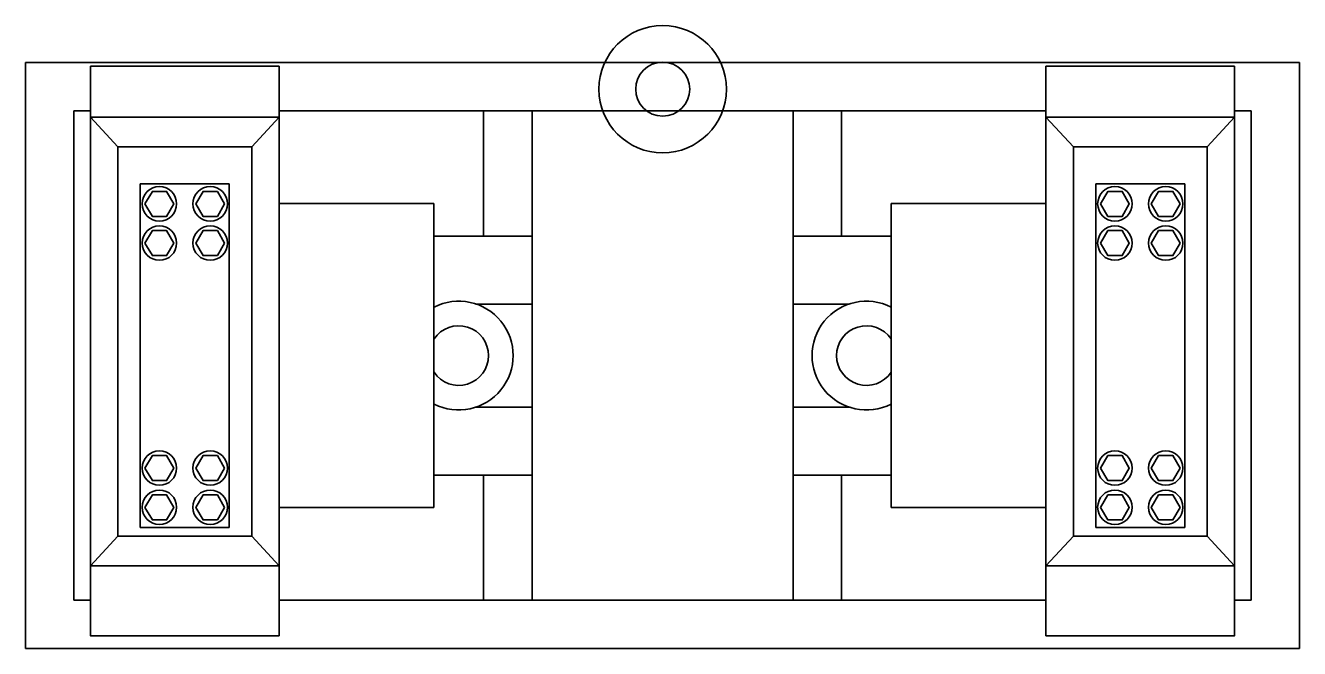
# Model space of a CAD drawing. Extents: x -4160 to -2690, y -474 to 714.
# Drawn here: x -3454.57 to -3434.57, y 340.5 to 350.28 of the extents above; entities that cross this region are included whole.
import ezdxf

# ---------------------------------------------------------------- set-up
doc = ezdxf.new("R2010")
doc.units = 0
doc.header["$LTSCALE"] = 0.56
doc.layers.add('2', color=7, linetype='Continuous', lineweight=25)

msp = doc.modelspace()

# ---------------------------------------------------------------- linework, layer by layer
at = {"linetype": 'Continuous', "lineweight": 25}
for p, q in [((-3453.5463, 348.8384), (-3453.5463, 349.6424)), ((-3453.5463, 349.6424), (-3450.5863, 349.6424)), ((-3450.5863, 348.8384), (-3450.5863, 349.6424)), ((-3438.5463, 348.8384), (-3438.5463, 349.6424)), ((-3435.5863, 349.6424), (-3438.5463, 349.6424)), ((-3435.5863, 348.8384), (-3435.5863, 349.6424)), ((-3453.5463, 341.7984), (-3453.5463, 348.8384)), ((-3453.5463, 348.8384), (-3450.5863, 348.8384)), ((-3453.1143, 348.3744), (-3453.5463, 348.8384)), ((-3451.0143, 348.3744), (-3450.5863, 348.8384)), ((-3450.5863, 341.7984), (-3450.5863, 348.8384)), ((-3438.5463, 341.7984), (-3438.5463, 348.8384)), ((-3435.5863, 348.8384), (-3438.5463, 348.8384)), ((-3438.1143, 348.3744), (-3438.5463, 348.8384)), ((-3436.0143, 348.3744), (-3435.5863, 348.8384)), ((-3435.5863, 341.7984), (-3435.5863, 348.8384)), ((-3453.1143, 342.2624), (-3453.1143, 348.3744)), ((-3451.0143, 348.3744), (-3453.1143, 348.3744)), ((-3451.0143, 342.2624), (-3451.0143, 348.3744)), ((-3438.1143, 342.2624), (-3438.1143, 348.3744)), ((-3438.1143, 348.3744), (-3436.0143, 348.3744)), ((-3436.0143, 342.2624), (-3436.0143, 348.3744)), ((-3452.7663, 342.3984), (-3452.7663, 347.7944)), ((-3452.7663, 347.7944), (-3451.3663, 347.7944)), ((-3451.3663, 347.7944), (-3452.7663, 347.7944)), ((-3451.3663, 342.3984), (-3451.3663, 347.7944)), ((-3437.7663, 342.3984), (-3437.7663, 347.7944)), ((-3436.3663, 347.7944), (-3437.7663, 347.7944)), ((-3437.7663, 347.7944), (-3436.3663, 347.7944)), ((-3436.3663, 342.3984), (-3436.3663, 347.7944)), ((-3450.5863, 347.4824), (-3448.1543, 347.4824)), ((-3448.1543, 342.7144), (-3448.1543, 347.4824)), ((-3438.5463, 347.4824), (-3440.9783, 347.4824)), ((-3440.9783, 342.7144), (-3440.9783, 347.4824)), ((-3448.1543, 346.9744), (-3446.6143, 346.9744)), ((-3446.6143, 343.2224), (-3446.6143, 346.9744)), ((-3440.9783, 346.9744), (-3442.5143, 346.9744)), ((-3442.5143, 343.2224), (-3442.5143, 346.9744)), ((-3447.4943, 345.9064), (-3446.6143, 345.9064)), ((-3441.6343, 345.9064), (-3442.5143, 345.9064)), ((-3447.4943, 344.2864), (-3446.6143, 344.2864)), ((-3441.6343, 344.2864), (-3442.5143, 344.2864)), ((-3448.1543, 343.2224), (-3446.6143, 343.2224)), ((-3440.9783, 343.2224), (-3442.5143, 343.2224)), ((-3450.5863, 342.7144), (-3448.1543, 342.7144)), ((-3438.5463, 342.7144), (-3440.9783, 342.7144)), ((-3453.1143, 342.2624), (-3453.5463, 341.7984)), ((-3451.0143, 342.2624), (-3453.1143, 342.2624)), ((-3451.3663, 342.3984), (-3452.7663, 342.3984)), ((-3451.0143, 342.2624), (-3450.5863, 341.7984)), ((-3438.1143, 342.2624), (-3438.5463, 341.7984)), ((-3438.1143, 342.2624), (-3436.0143, 342.2624)), ((-3437.7663, 342.3984), (-3436.3663, 342.3984)), ((-3436.0143, 342.2624), (-3435.5863, 341.7984)), ((-3453.5463, 341.7984), (-3450.5863, 341.7984)), ((-3450.5863, 340.6984), (-3450.5863, 341.7984)), ((-3435.5863, 341.7984), (-3438.5463, 341.7984)), ((-3438.5463, 340.6984), (-3438.5463, 341.7984))]:
    msp.add_line(p, q, dxfattribs=at)
for points in [[(-3452.6903, 347.4784), (-3452.5743, 347.2824), (-3452.3503, 347.2824), (-3452.2383, 347.4784), (-3452.3503, 347.6744), (-3452.5743, 347.6744)], [(-3451.4423, 347.4784), (-3451.5543, 347.2824), (-3451.7783, 347.2824), (-3451.8943, 347.4784), (-3451.7783, 347.6744), (-3451.5543, 347.6744)], [(-3437.6903, 347.4784), (-3437.5743, 347.2824), (-3437.3503, 347.2824), (-3437.2383, 347.4784), (-3437.3503, 347.6744), (-3437.5743, 347.6744)], [(-3436.4423, 347.4784), (-3436.5543, 347.2824), (-3436.7783, 347.2824), (-3436.8943, 347.4784), (-3436.7783, 347.6744), (-3436.5543, 347.6744)], [(-3452.6903, 346.8624), (-3452.5743, 346.6664), (-3452.3503, 346.6664), (-3452.2383, 346.8624), (-3452.3503, 347.0584), (-3452.5743, 347.0584)], [(-3451.4423, 346.8624), (-3451.5543, 346.6664), (-3451.7783, 346.6664), (-3451.8943, 346.8624), (-3451.7783, 347.0584), (-3451.5543, 347.0584)], [(-3437.6903, 346.8624), (-3437.5743, 346.6664), (-3437.3503, 346.6664), (-3437.2383, 346.8624), (-3437.3503, 347.0584), (-3437.5743, 347.0584)], [(-3436.4423, 346.8624), (-3436.5543, 346.6664), (-3436.7783, 346.6664), (-3436.8943, 346.8624), (-3436.7783, 347.0584), (-3436.5543, 347.0584)], [(-3452.6903, 343.3304), (-3452.5743, 343.5264), (-3452.3503, 343.5264), (-3452.2383, 343.3304), (-3452.3503, 343.1344), (-3452.5743, 343.1344)], [(-3451.4423, 343.3304), (-3451.5543, 343.5264), (-3451.7783, 343.5264), (-3451.8943, 343.3304), (-3451.7783, 343.1344), (-3451.5543, 343.1344)], [(-3437.6903, 343.3304), (-3437.5743, 343.5264), (-3437.3503, 343.5264), (-3437.2383, 343.3304), (-3437.3503, 343.1344), (-3437.5743, 343.1344)], [(-3436.4423, 343.3304), (-3436.5543, 343.5264), (-3436.7783, 343.5264), (-3436.8943, 343.3304), (-3436.7783, 343.1344), (-3436.5543, 343.1344)], [(-3452.6903, 342.7144), (-3452.5743, 342.9104), (-3452.3503, 342.9104), (-3452.2383, 342.7144), (-3452.3503, 342.5184), (-3452.5743, 342.5184)], [(-3451.4423, 342.7144), (-3451.5543, 342.9104), (-3451.7783, 342.9104), (-3451.8943, 342.7144), (-3451.7783, 342.5184), (-3451.5543, 342.5184)], [(-3437.6903, 342.7144), (-3437.5743, 342.9104), (-3437.3503, 342.9104), (-3437.2383, 342.7144), (-3437.3503, 342.5184), (-3437.5743, 342.5184)], [(-3436.4423, 342.7144), (-3436.5543, 342.9104), (-3436.7783, 342.9104), (-3436.8943, 342.7144), (-3436.7783, 342.5184), (-3436.5543, 342.5184)]]:
    msp.add_lwpolyline(points, close=True, dxfattribs=at)
for points in [[(-3450.5863, 340.6984), (-3453.5463, 340.6984), (-3453.5463, 341.7984)], [(-3438.5463, 340.6984), (-3435.5863, 340.6984), (-3435.5863, 341.7984)]]:
    msp.add_lwpolyline(points, dxfattribs=at)
for centre in [(-3452.4643, 347.4794), (-3451.6663, 347.4794), (-3437.4643, 347.4794), (-3436.6663, 347.4794), (-3452.4643, 346.8634), (-3451.6663, 346.8634), (-3437.4643, 346.8634), (-3436.6663, 346.8634), (-3452.4643, 343.3314), (-3451.6663, 343.3314), (-3437.4643, 343.3314), (-3436.6663, 343.3314), (-3452.4643, 342.7154), (-3451.6663, 342.7154), (-3437.4643, 342.7154), (-3436.6663, 342.7154)]:
    msp.add_circle(centre, 0.2708, dxfattribs=at)
for centre, radius, start, end in [((-3447.7653, 345.0974), 0.854, 242.978, 117.022), ((-3441.3653, 345.0974), 0.854, 62.978, 297.022), ((-3447.7653, 345.0974), 0.468, 213.99772, 146.00228), ((-3441.3653, 345.0974), 0.468, 33.99772, 326.00228)]:
    msp.add_arc(centre, radius, start, end, dxfattribs=at)
at = {"layer": '2'}
for p, q in [((-3434.5663, 349.6984), (-3454.5663, 349.6984)), ((-3454.5663, 349.6984), (-3454.5663, 340.4984)), ((-3434.5663, 349.6984), (-3434.5663, 340.4984)), ((-3453.8063, 348.9384), (-3453.8063, 341.2584)), ((-3453.5463, 348.9384), (-3453.8063, 348.9384)), ((-3438.5463, 348.9384), (-3450.5863, 348.9384)), ((-3447.3743, 346.9744), (-3447.3743, 348.9384)), ((-3446.6143, 341.2584), (-3446.6143, 348.9384)), ((-3442.5143, 341.2584), (-3442.5143, 348.9384)), ((-3441.7543, 346.9744), (-3441.7543, 348.9384)), ((-3435.5863, 348.9384), (-3435.3263, 348.9384)), ((-3435.3263, 348.9384), (-3435.3263, 341.2584)), ((-3435.3263, 348.9384), (-3435.3263, 341.2584)), ((-3447.3743, 341.2584), (-3447.3743, 343.2224)), ((-3441.7543, 341.2584), (-3441.7543, 343.2224)), ((-3453.5463, 341.2584), (-3453.8063, 341.2584)), ((-3438.5463, 341.2584), (-3450.5863, 341.2584)), ((-3435.5863, 341.2584), (-3435.3263, 341.2584)), ((-3434.5663, 340.4984), (-3454.5663, 340.4984))]:
    msp.add_line(p, q, dxfattribs=at)
for radius in [1, 0.424]:
    msp.add_circle((-3444.5633, 349.2794), radius, dxfattribs=at)

doc.saveas('drawing.dxf')
